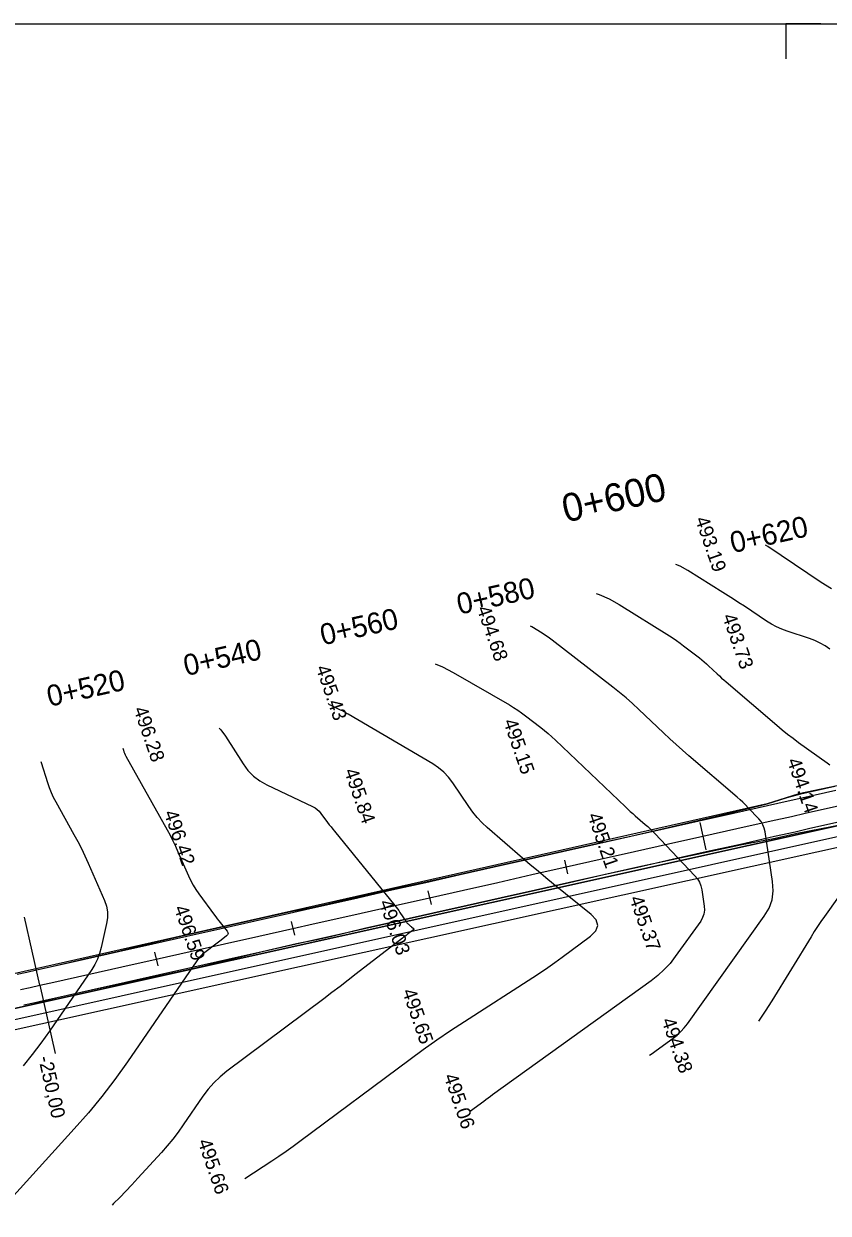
# Model space of a CAD drawing. Extents: x -636600 to -628587, y -1090963 to -1085869.
# Drawn here: x -629326.1 to -629211.2, y -1090835.7 to -1090665.8 of the extents above; entities that cross this region are included whole.
import ezdxf

# ---------------------------------------------------------------- set-up
doc = ezdxf.new("R2010")
doc.units = 0
for name, color, linetype in [('01_PARCELY_NÁVRH_PC', 7, 'Continuous'), ('06_ÚSES_IP_NAVRH', 7, 'Continuous'), ('08_LEGENDA_HV', 7, 'Continuous'), ('Ex_Major Contours', 7, 'Continuous'), ('Ex_Minor Contours', 7, 'Continuous'), ('HEKTOMETRY100', 7, 'Continuous'), ('HEKTOMETRY20', 7, 'Continuous'), ('HL_BODY', 7, 'Continuous'), ('koty_vše', 7, 'Continuous'), ('POLOMERY', 7, 'Continuous'), ('situace_osa', 7, 'Continuous'), ('situace_těleso', 7, 'Continuous'), ('situace_vozovka', 7, 'Continuous')]:
    doc.layers.add(name, color=color, linetype=linetype)

msp = doc.modelspace()

# ---------------------------------------------------------------- linework, layer by layer
at = {"layer": '01_PARCELY_NÁVRH_PC'}
for points in [[(-629189.66, -1090770.45), (-629215.42, -1090775.8), (-629219.93, -1090777.26), (-629332.41, -1090802.64), (-629349.32, -1090805.2), (-629366.45, -1090806.54), (-629540.95, -1090811.44)], [(-629541.71, -1090816.24), (-629432.05, -1090813.18), (-629426.18, -1090814.98), (-629406.28, -1090814.59), (-629400.25, -1090812.37), (-629358.35, -1090811.11), (-629333.45, -1090807.8), (-629185.54, -1090774.98)], [(-629185.54, -1090774.98), (-629333.45, -1090807.8), (-629358.35, -1090811.11), (-629400.25, -1090812.37), (-629406.28, -1090814.59), (-629426.18, -1090814.98), (-629432.05, -1090813.18), (-629531.76, -1090815.97)], [(-629536.11, -1090819.09), (-629358.1, -1090814.1), (-629332.92, -1090810.75), (-629185.14, -1090777.96)]]:
    msp.add_lwpolyline(points, dxfattribs=at)
at = {"layer": '06_ÚSES_IP_NAVRH'}
msp.add_lwpolyline([(-629532.12, -1090817.99), (-629446.56, -1090815.16), (-629358.79, -1090812.64), (-629333.43, -1090809.41), (-629185.5, -1090776.5), (-629168.6, -1090775.78), (-629152.44, -1090777.59), (-629083.51, -1090794.83), (-629071.65, -1090795.64), (-629061.36, -1090794.84), (-629052.1, -1090792.94), (-629028.22, -1090783.13)], dxfattribs=at)
at = {"layer": '08_LEGENDA_HV'}
msp.add_line((-629847.27, -1090665.82), (-629007.27, -1090665.82), dxfattribs=at)
msp.add_lwpolyline([(-629212.27, -1090665.82), (-629217.27, -1090665.82), (-629217.27, -1090670.82)], dxfattribs=at)
at = {"layer": 'Ex_Major Contours'}
msp.add_lwpolyline([(-629267.37, -1090757.26), (-629266.32, -1090757.69), (-629264.76, -1090758.5), (-629256.74, -1090763.13), (-629256.14, -1090763.48), (-629255.56, -1090763.86), (-629255, -1090764.25), (-629254.45, -1090764.66), (-629252.26, -1090766.35), (-629251.72, -1090766.78), (-629251.19, -1090767.22), (-629250.67, -1090767.68), (-629250.17, -1090768.15), (-629240.17, -1090777.7), (-629239.83, -1090778.02), (-629239.48, -1090778.34), (-629239.13, -1090778.65), (-629238.77, -1090778.96), (-629237.34, -1090780.19), (-629236.98, -1090780.5), (-629236.64, -1090780.82), (-629236.3, -1090781.15), (-629235.97, -1090781.49), (-629230.27, -1090787.53), (-629229.9, -1090787.97), (-629229.62, -1090788.46), (-629229.41, -1090788.98), (-629229.28, -1090789.55), (-629228.93, -1090791.88), (-629228.89, -1090792.45), (-629228.96, -1090792.99), (-629229.15, -1090793.51), (-629229.43, -1090794), (-629233.06, -1090799.07), (-629233.81, -1090800.04), (-629234.64, -1090800.93), (-629235.53, -1090801.76), (-629236.5, -1090802.52), (-629259.14, -1090818.82), (-629259.46, -1090819.05), (-629259.78, -1090819.28), (-629260.09, -1090819.52), (-629260.41, -1090819.75), (-629262.3, -1090821.15), (-629262.31, -1090821.16), (-629262.31, -1090821.16), (-629262.31, -1090821.16), (-629262.31, -1090821.17), (-629262.32, -1090821.18), (-629262.33, -1090821.19), (-629262.33, -1090821.19)], dxfattribs=at)
at = {"layer": 'Ex_Minor Contours'}
for points in [[(-629210.77, -1090746.52), (-629212.22, -1090745.62), (-629219.84, -1090740.5), (-629220.18, -1090740.29)], [(-629210.98, -1090755.15), (-629211.66, -1090754.69), (-629212.38, -1090754.29), (-629213.13, -1090753.94), (-629213.9, -1090753.65), (-629217.06, -1090752.6), (-629217.84, -1090752.31), (-629218.59, -1090751.98), (-629219.32, -1090751.59), (-629220.02, -1090751.15), (-629223.19, -1090749.02), (-629223.96, -1090748.52), (-629224.72, -1090748.02), (-629225.49, -1090747.52), (-629226.26, -1090747.04), (-629231.26, -1090743.93), (-629232.37, -1090743.31), (-629232.98, -1090743.04)], [(-629244.36, -1090747.19), (-629243.95, -1090747.33), (-629242.5, -1090747.97), (-629241.09, -1090748.76), (-629233.9, -1090753.24), (-629233.37, -1090753.58), (-629232.86, -1090753.92), (-629232.35, -1090754.28), (-629231.86, -1090754.66), (-629229.58, -1090756.42), (-629229.25, -1090756.68), (-629228.92, -1090756.95), (-629228.6, -1090757.24), (-629228.29, -1090757.53), (-629227.06, -1090758.7), (-629226.75, -1090758.99), (-629226.44, -1090759.28), (-629226.12, -1090759.56), (-629225.8, -1090759.84), (-629218.55, -1090766.03), (-629217.8, -1090766.66), (-629217.03, -1090767.28), (-629216.24, -1090767.89), (-629215.45, -1090768.47), (-629211.39, -1090771.41), (-629211, -1090771.66)], [(-629236.72, -1090813.15), (-629236.38, -1090812.9), (-629235.78, -1090812.47), (-629233.38, -1090810.74), (-629232.81, -1090810.29), (-629232.27, -1090809.79), (-629231.78, -1090809.26), (-629231.33, -1090808.68), (-629220.34, -1090793.32), (-629219.67, -1090792.16), (-629219.24, -1090790.95), (-629219.07, -1090789.68), (-629219.15, -1090788.35), (-629220.23, -1090781.25), (-629220.35, -1090780.73), (-629220.54, -1090780.24), (-629220.8, -1090779.79), (-629221.14, -1090779.38), (-629222.64, -1090777.8), (-629223.01, -1090777.41), (-629223.4, -1090777.03), (-629223.8, -1090776.66), (-629224.21, -1090776.3), (-629231.11, -1090770.4), (-629232.03, -1090769.6), (-629232.95, -1090768.79), (-629233.85, -1090767.97), (-629234.74, -1090767.13), (-629238.27, -1090763.76), (-629239.16, -1090762.92), (-629240.08, -1090762.12), (-629241.01, -1090761.33), (-629241.97, -1090760.57), (-629250.66, -1090753.86), (-629251, -1090753.6), (-629251.35, -1090753.35), (-629251.71, -1090753.11), (-629252.07, -1090752.88), (-629253.52, -1090751.97), (-629253.73, -1090751.86)], [(-629294.55, -1090830.77), (-629290.67, -1090828.24), (-629289.65, -1090827.56), (-629288.64, -1090826.87), (-629287.64, -1090826.16), (-629286.65, -1090825.44), (-629270.94, -1090813.73), (-629269.04, -1090812.34), (-629267.11, -1090810.98), (-629265.15, -1090809.65), (-629263.18, -1090808.35), (-629253.38, -1090802.05), (-629252.32, -1090801.36), (-629251.28, -1090800.65), (-629250.24, -1090799.92), (-629249.22, -1090799.17), (-629245.16, -1090796.15), (-629244.39, -1090795.39), (-629244.12, -1090794.62), (-629244.36, -1090793.84), (-629245.09, -1090793.05), (-629250.43, -1090788.73), (-629251.55, -1090787.81), (-629252.66, -1090786.88), (-629253.77, -1090785.95), (-629254.87, -1090785), (-629259.9, -1090780.64), (-629260.64, -1090779.95), (-629261.33, -1090779.22), (-629261.97, -1090778.45), (-629262.56, -1090777.63), (-629264.82, -1090774.26), (-629265.42, -1090773.46), (-629266.1, -1090772.75), (-629266.86, -1090772.11), (-629267.7, -1090771.55), (-629279.78, -1090764.43), (-629280.05, -1090764.28), (-629280.32, -1090764.13), (-629280.6, -1090763.98), (-629280.88, -1090763.85), (-629282.31, -1090763.17), (-629282.43, -1090763.1), (-629282.54, -1090763.01), (-629282.63, -1090762.93)], [(-629298.19, -1090766.46), (-629297.97, -1090766.66), (-629297.27, -1090767.57), (-629294.76, -1090771.54), (-629294.08, -1090772.47), (-629293.29, -1090773.28), (-629292.39, -1090773.96), (-629291.38, -1090774.53), (-629284.85, -1090777.63), (-629284.5, -1090777.82), (-629284.19, -1090778.05), (-629283.9, -1090778.31), (-629283.65, -1090778.62), (-629282.7, -1090779.91), (-629282.46, -1090780.23), (-629282.22, -1090780.55), (-629281.97, -1090780.86), (-629281.72, -1090781.17), (-629273.11, -1090791.77), (-629272.92, -1090792.01), (-629272.74, -1090792.25), (-629272.55, -1090792.5), (-629272.38, -1090792.76), (-629271.44, -1090794.16), (-629271.39, -1090794.23), (-629271.34, -1090794.29), (-629271.28, -1090794.35), (-629271.22, -1090794.41), (-629270.97, -1090794.62), (-629270.91, -1090794.68), (-629270.85, -1090794.73), (-629270.78, -1090794.78), (-629270.72, -1090794.83), (-629270.44, -1090795.06), (-629270.39, -1090795.11), (-629270.38, -1090795.17), (-629270.39, -1090795.22), (-629270.45, -1090795.27), (-629271.34, -1090795.93), (-629271.51, -1090796.06), (-629271.68, -1090796.19), (-629271.85, -1090796.32), (-629272.02, -1090796.45), (-629278.61, -1090801.56), (-629279.76, -1090802.45), (-629280.92, -1090803.34), (-629282.09, -1090804.22), (-629283.25, -1090805.1), (-629297.09, -1090815.45), (-629298.06, -1090816.23), (-629298.95, -1090817.09), (-629299.76, -1090818.01), (-629300.51, -1090819.01), (-629303.33, -1090823.13), (-629304.06, -1090824.15), (-629304.81, -1090825.14), (-629305.6, -1090826.1), (-629306.43, -1090827.04), (-629309.8, -1090830.74), (-629310.65, -1090831.66), (-629311.51, -1090832.57), (-629312.38, -1090833.47), (-629313.26, -1090834.36), (-629313.48, -1090834.58)], [(-629311.95, -1090769.3), (-629311.86, -1090769.59), (-629311.79, -1090769.81), (-629311.71, -1090770.03), (-629311.61, -1090770.23), (-629311.5, -1090770.44), (-629305.63, -1090780.98), (-629305.21, -1090781.74), (-629304.81, -1090782.52), (-629304.44, -1090783.31), (-629304.08, -1090784.11), (-629302.57, -1090787.56), (-629302.26, -1090788.23), (-629301.91, -1090788.88), (-629301.53, -1090789.5), (-629301.1, -1090790.11), (-629298.88, -1090793.14), (-629298.67, -1090793.41), (-629298.46, -1090793.69), (-629298.25, -1090793.96), (-629298.04, -1090794.22), (-629297.05, -1090795.44), (-629296.94, -1090795.62), (-629296.92, -1090795.79), (-629296.98, -1090795.96), (-629297.13, -1090796.11), (-629297.9, -1090796.71), (-629298.09, -1090796.86), (-629298.28, -1090797), (-629298.47, -1090797.15), (-629298.67, -1090797.29), (-629300.26, -1090798.49), (-629300.58, -1090798.74), (-629300.87, -1090799.03), (-629301.14, -1090799.33), (-629301.39, -1090799.66), (-629311.3, -1090814.12), (-629313.07, -1090816.61), (-629314.93, -1090819.04), (-629316.86, -1090821.4), (-629318.88, -1090823.7), (-629329.83, -1090835.73)], [(-629323.64, -1090771.22), (-629323.59, -1090771.35), (-629322.71, -1090774.21), (-629322.47, -1090774.92), (-629322.19, -1090775.61), (-629321.88, -1090776.29), (-629321.54, -1090776.95), (-629318.93, -1090781.63), (-629318.38, -1090782.64), (-629317.86, -1090783.65), (-629317.37, -1090784.68), (-629316.9, -1090785.73), (-629314.58, -1090791.06), (-629314.3, -1090791.86), (-629314.15, -1090792.69), (-629314.14, -1090793.52), (-629314.26, -1090794.37), (-629315.03, -1090797.78), (-629315.26, -1090798.62), (-629315.56, -1090799.42), (-629315.94, -1090800.19), (-629316.4, -1090800.93), (-629322.44, -1090809.74), (-629323.64, -1090811.42), (-629324.89, -1090813.07), (-629326.2, -1090814.66)], [(-629209.74, -1090790.52), (-629211.76, -1090793.34), (-629212.26, -1090794.05), (-629212.74, -1090794.77), (-629213.21, -1090795.5), (-629213.67, -1090796.24), (-629219.26, -1090805.4), (-629220.2, -1090806.88), (-629221.18, -1090808.3)]]:
    msp.add_lwpolyline(points, dxfattribs=at)
at = {"layer": 'HEKTOMETRY100'}
msp.add_lwpolyline([(-629229.57, -1090779.94), (-629228.7, -1090783.84)], dxfattribs=at)
at = {"layer": 'HEKTOMETRY20'}
for points in [[(-629248.87, -1090785.3), (-629248.43, -1090787.25)], [(-629268.38, -1090789.69), (-629267.94, -1090791.64)], [(-629287.89, -1090794.07), (-629287.45, -1090796.03)], [(-629307.41, -1090798.46), (-629306.97, -1090800.41)]]:
    msp.add_lwpolyline(points, dxfattribs=at)
at = {"layer": 'HL_BODY'}
msp.add_lwpolyline([(-629323.8, -1090803.17), (-629326, -1090793.42)], dxfattribs=at)
at = {"layer": 'POLOMERY'}
msp.add_lwpolyline([(-629323.8, -1090803.17), (-629321.61, -1090812.93)], dxfattribs=at)
at = {"layer": 'situace_osa'}
msp.add_lwpolyline([(-629326.58, -1090803.78), (-629325.19, -1090803.48), (-629323.8, -1090803.17), (-629321.82, -1090802.73), (-629316.94, -1090801.63), (-629312.07, -1090800.53), (-629307.19, -1090799.44), (-629302.31, -1090798.34), (-629297.43, -1090797.24), (-629292.55, -1090796.15), (-629287.67, -1090795.05), (-629284.75, -1090794.39), (-629282.8, -1090793.95), (-629277.92, -1090792.86), (-629273.04, -1090791.76), (-629268.16, -1090790.66), (-629263.28, -1090789.57), (-629258.41, -1090788.47), (-629253.53, -1090787.37), (-629248.65, -1090786.27), (-629243.77, -1090785.18), (-629238.89, -1090784.08), (-629234.01, -1090782.98), (-629229.14, -1090781.89), (-629224.26, -1090780.79), (-629219.38, -1090779.69), (-629216.45, -1090779.04), (-629214.5, -1090778.6), (-629209.62, -1090777.5)], dxfattribs=at)
at = {"layer": 'situace_těleso'}
for points in [[(-629327.05, -1090801.57), (-629325.67, -1090801.28), (-629324.3, -1090800.97), (-629322.32, -1090800.52), (-629317.44, -1090799.41), (-629312.57, -1090798.28), (-629307.71, -1090797.13), (-629302.84, -1090795.98), (-629297.97, -1090794.86), (-629293.08, -1090793.78), (-629288.2, -1090792.7), (-629285.26, -1090792.12), (-629283.31, -1090791.68), (-629278.43, -1090790.56), (-629273.56, -1090789.45), (-629268.67, -1090788.4), (-629263.79, -1090787.32), (-629258.91, -1090786.22), (-629254.03, -1090785.12), (-629249.16, -1090784.02), (-629244.28, -1090782.92), (-629239.39, -1090781.86), (-629234.52, -1090780.75), (-629229.65, -1090779.59), (-629224.79, -1090778.42), (-629219.93, -1090777.26), (-629217.06, -1090776.33), (-629215.12, -1090775.84), (-629210.25, -1090774.72)], [(-629209.02, -1090780.19), (-629213.92, -1090781.17), (-629215.89, -1090781.52), (-629218.81, -1090782.22), (-629223.73, -1090783.15), (-629228.62, -1090784.19), (-629233.51, -1090785.24), (-629238.4, -1090786.28), (-629243.28, -1090787.38), (-629248.15, -1090788.47), (-629253.03, -1090789.57), (-629257.91, -1090790.67), (-629262.79, -1090791.78), (-629267.66, -1090792.88), (-629272.54, -1090793.96), (-629277.42, -1090795.07), (-629282.28, -1090796.23), (-629284.23, -1090796.7), (-629287.17, -1090797.27), (-629292.04, -1090798.41), (-629296.9, -1090799.6), (-629301.76, -1090800.77), (-629306.66, -1090801.8), (-629311.55, -1090802.84), (-629316.43, -1090803.89), (-629321.32, -1090804.97), (-629323.3, -1090805.41), (-629324.7, -1090805.72), (-629326.11, -1090806.02)]]:
    msp.add_lwpolyline(points, dxfattribs=at)
at = {"layer": 'situace_vozovka'}
for points in [[(-629327.05, -1090801.58), (-629325.67, -1090801.28), (-629324.3, -1090800.98), (-629322.32, -1090800.53), (-629317.44, -1090799.44), (-629312.56, -1090798.34), (-629307.68, -1090797.24), (-629302.8, -1090796.15), (-629297.92, -1090795.05), (-629293.05, -1090793.95), (-629288.17, -1090792.85), (-629285.24, -1090792.2), (-629283.29, -1090791.76), (-629278.41, -1090790.66), (-629273.53, -1090789.56), (-629268.66, -1090788.47), (-629263.78, -1090787.37), (-629258.9, -1090786.27), (-629254.02, -1090785.18), (-629249.14, -1090784.08), (-629244.26, -1090782.98), (-629239.39, -1090781.89), (-629234.51, -1090780.79), (-629229.63, -1090779.69), (-629224.75, -1090778.59), (-629219.87, -1090777.5), (-629216.95, -1090776.84), (-629214.99, -1090776.4), (-629210.12, -1090775.3)], [(-629326.11, -1090805.98), (-629324.71, -1090805.68), (-629323.31, -1090805.37), (-629321.33, -1090804.92), (-629316.45, -1090803.83), (-629311.57, -1090802.73), (-629306.69, -1090801.63), (-629301.82, -1090800.54), (-629296.94, -1090799.44), (-629292.06, -1090798.34), (-629287.18, -1090797.24), (-629284.25, -1090796.59), (-629282.3, -1090796.15), (-629277.42, -1090795.05), (-629272.55, -1090793.95), (-629267.67, -1090792.86), (-629262.79, -1090791.76), (-629257.91, -1090790.66), (-629253.03, -1090789.57), (-629248.16, -1090788.47), (-629243.28, -1090787.37), (-629238.4, -1090786.28), (-629233.52, -1090785.18), (-629228.64, -1090784.08), (-629223.76, -1090782.99), (-629218.89, -1090781.89), (-629215.96, -1090781.23), (-629214.01, -1090780.79), (-629209.13, -1090779.69)]]:
    msp.add_lwpolyline(points, dxfattribs=at)

# ---------------------------------------------------------------- texts
at = {"layer": 'HEKTOMETRY100'}
msp.add_text('0+600', height=4, rotation=12.6724, dxfattribs=at).set_placement((-629248.72, -1090737.09))
at = {"layer": 'HEKTOMETRY20'}
for s, p in [('0+620', (-629224.86, -1090741.46)), ('0+580', (-629263.88, -1090750.24)), ('0+560', (-629283.39, -1090754.63)), ('0+540', (-629302.91, -1090759.01)), ('0+520', (-629322.42, -1090763.4))]:
    msp.add_text(s, height=3, rotation=12.6724, dxfattribs=at).set_placement(p)
at = {"layer": 'koty_vše'}
for s, p in [('493.19', (-629230.25, -1090736.59)), ('494.68', (-629261.43, -1090749.34)), ('493.73', (-629226.37, -1090750.46)), ('495.43', (-629284.42, -1090757.81)), ('496.28', (-629310.45, -1090763.73)), ('495.15', (-629257.64, -1090765.49)), ('494.14', (-629217.13, -1090771.08)), ('495.84', (-629280.37, -1090772.55)), ('496.42', (-629306.12, -1090778.53)), ('495.21', (-629245.62, -1090778.9)), ('496.03', (-629275.4, -1090791.32)), ('495.37', (-629239.63, -1090790.76)), ('496.59', (-629304.67, -1090792.12)), ('495.65', (-629272.09, -1090804.03)), ('494.38', (-629235.05, -1090808.19)), ('495.06', (-629266.15, -1090816.16)), ('495.66', (-629301.28, -1090825.49))]:
    msp.add_text(s, height=2, rotation=289.043, dxfattribs=at).set_placement(p)
at = {"layer": 'POLOMERY'}
msp.add_text('-250,00', height=2, rotation=282.6724, dxfattribs=at).set_placement((-629324.05, -1090813.48))

doc.saveas('drawing.dxf')
